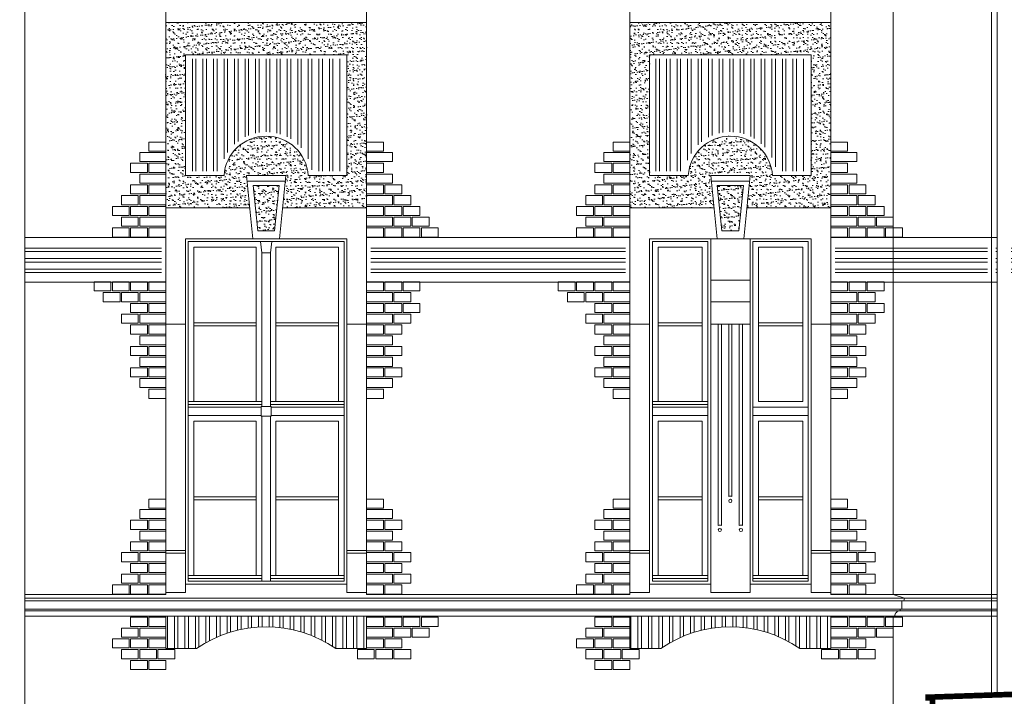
# Model space of a CAD drawing. Header units: millimetres. Extents: x 402 to 79005, y -7782 to 89952.
# Tile 354 of 423: x 42850 to 43551, y 29950 to 30432. Entities that reach past the tile are written whole.
import ezdxf

# ---------------------------------------------------------------- set-up
doc = ezdxf.new("R2010")
doc.units = ezdxf.units.MM
doc.header["$LTSCALE"] = 10
doc.layers.get('0').update_dxf_attribs({"lineweight": 0})
doc.layers.add('kreski', color=8, linetype='Continuous', lineweight=5)
doc.layers.add('okna', color=7, linetype='Continuous', lineweight=5)
pattern_1 = [(37.5, (67564.621, 22622.6415), (-0.1600031, 4.8941324), [0, -3.8608, 0, -4.318, 0, -4.1275]), (7.5, (67564.621, 22622.6415), (4.4952328, 7.168251), [0, -2.0828, 0, -3.4798, 0, -1.3335]), (327.5, (67561.497, 22622.6415), (7.9099237, 0.01437185), [0, -1.27, 0, -4.572, 0, -5.969]), (317.5, (67561.497, 22622.6415), (7.6355645, 2.2292932), [0, -0.635, 0, -2.9972, 0, -3.429])]
pattern_2 = [(90, (40617.8744, 31769.518), (-7.5, 1e-15), []), (90, (40620.3744, 31772.018), (-7.5, 1e-15), [])]
pattern_3 = [(37.5, (68758.837, 22449.609), (-0.1600031, 4.8941324), [0, -3.8608, 0, -4.318, 0, -4.1275]), (7.5, (68758.837, 22449.609), (4.4952328, 7.168251), [0, -2.0828, 0, -3.4798, 0, -1.3335]), (327.5, (68755.713, 22449.609), (7.9099237, 0.01437185), [0, -1.27, 0, -4.572, 0, -5.969]), (317.5, (68755.713, 22449.609), (7.6355645, 2.2292932), [0, -0.635, 0, -2.9972, 0, -3.429])]
pattern_4 = [(0, (40617.8744, 31769.518), (2e-15, 7.5), []), (0, (40620.3744, 31767.018), (2e-15, 7.5), [])]

# ---------------------------------------------------------------- blocks, each defined once
blk = doc.blocks.new('podstawka2')
h = blk.add_hatch()
h.set_pattern_fill('ANSI32,_O', color=8, scale=20, angle=45)
h.set_pattern_definition([(90, (0, 0), (-7.5, 1e-15), []), (90, (2.5, 2.5), (-7.5, 1e-15), [])])
h.paths.add_polyline_path([(143, -15.5), (0, -15.5), (0, -38.5), (22, -38.5, -0.313912), (121, -38.5), (143, -38.5)])
blk.add_lwpolyline([(0, -15.5), (0, -38.5), (22, -38.5, -0.313912), (121, -38.5), (143, -38.5), (143, -15.5)], format="xyb")

msp = doc.modelspace()

# ---------------------------------------------------------------- hatches: boundary and pattern name
h = msp.add_hatch()
h.set_pattern_fill('ANSI32', color=8, scale=20, angle=45, style=0)
h.set_pattern_definition(pattern_2)
h.paths.add_polyline_path([(43060.05, 30868.21), (42990.66, 30868.21, -0.339506), (42970.85, 30848.41), (42970.85, 30784.02, -0.339506), (42990.66, 30764.21), (43060.05, 30764.21, -0.339506), (43079.85, 30784.02), (43079.85, 30848.41, -0.339506)])
h.paths.add_polyline_path([(43058.04, 30324.21), (43079.85, 30324.21), (43079.85, 30404.21), (42970.85, 30404.21), (42970.85, 30324.21), (42992.67, 30324.21, -0.858131)])
h = msp.add_hatch()
h.set_pattern_fill('AR-SAND,_O', color=8, scale=0.1)
h.set_pattern_definition(pattern_1)
h.paths.add_polyline_path([(42953.85, 30430.21), (42953.85, 30298.21), (43013.65, 30298.21), (43011.35, 30321.21), (43039.36, 30321.21), (43037.06, 30298.21), (43096.85, 30298.21), (43096.85, 30430.21)])
h.paths.add_polyline_path([(43082.85, 30407.21), (43082.85, 30321.21), (43055.35, 30321.21, 0.934923), (42995.35, 30321.21), (42967.85, 30321.21), (42967.85, 30407.21)], flags=16)
h = msp.add_hatch()
h.set_pattern_fill('AR-SAND,_O', color=8, scale=0.1)
h.set_pattern_definition(pattern_3)
h.paths.add_polyline_path([(43284.35, 30430.21), (43284.35, 30298.21), (43344.15, 30298.21), (43341.85, 30321.21), (43369.86, 30321.21), (43367.56, 30298.21), (43427.35, 30298.21), (43427.35, 30430.21)])
h.paths.add_polyline_path([(43413.35, 30407.21), (43413.35, 30321.21), (43385.85, 30321.21, 0.934923), (43325.85, 30321.21), (43298.35, 30321.21), (43298.35, 30407.21)], flags=16)
h = msp.add_hatch()
h.set_pattern_fill('ANSI32', color=8, scale=20, angle=45, style=0)
h.set_pattern_definition(pattern_2)
h.paths.add_polyline_path([(43388.54, 30324.21), (43410.35, 30324.21), (43410.35, 30404.21), (43301.35, 30404.21), (43301.35, 30324.21), (43323.17, 30324.21, -0.858131)])
h = msp.add_hatch()
h.set_pattern_fill('AR-SAND', color=8, scale=0.1, style=0)
h.set_pattern_definition(pattern_1)
h.paths.add_polyline_path([(43034.67, 30314.21), (43016.04, 30314.21), (43019.35, 30281.71), (43031.36, 30281.71)])
h = msp.add_hatch()
h.set_pattern_fill('AR-SAND', color=8, scale=0.1, style=0)
h.set_pattern_definition(pattern_3)
h.paths.add_polyline_path([(43349.85, 30281.71), (43361.86, 30281.71), (43365.17, 30314.21), (43346.54, 30314.21)])
h = msp.add_hatch()
h.set_pattern_fill('ANSI32,_O', color=8, scale=20, angle=315)
h.set_pattern_definition(pattern_4)
h.paths.add_polyline_path([(42766.85, 30274.03), (42628.85, 30274.03), (42628.85, 30248.13), (42766.85, 30248.13)])
h.paths.add_polyline_path([(42836.85, 30274.03), (42772.85, 30274.03), (42772.85, 30248.13), (42836.85, 30248.13)])
h.paths.add_polyline_path([(42853.54, 30274.03), (42853.54, 30248.13), (42950.85, 30248.13), (42950.85, 30274.03)])
h.paths.add_polyline_path([(42843.54, 30248.13), (42843.54, 30274.03), (42842.85, 30274.03), (42842.85, 30248.13)])
h = msp.add_hatch()
h.set_pattern_fill('ANSI32,_O', color=8, scale=20, angle=315)
h.set_pattern_definition(pattern_4)
h.paths.add_polyline_path([(43281.16, 30274.03), (43099.86, 30274.03), (43099.86, 30248.13), (43281.16, 30248.13)])
h = msp.add_hatch()
h.set_pattern_fill('ANSI32,_O', color=8, scale=20, angle=315)
h.set_pattern_definition(pattern_4)
h.paths.add_polyline_path([(43538.86, 30274.03), (43430.35, 30274.03), (43430.35, 30248.13), (43538.86, 30248.13)])
h.paths.add_polyline_path([(43555.88, 30274.03), (43555.88, 30248.13), (43693.86, 30248.13), (43693.86, 30274.03)])
h.paths.add_polyline_path([(43545.88, 30248.13), (43545.88, 30274.03), (43544.86, 30274.03), (43544.86, 30248.13)])

# ---------------------------------------------------------------- linework, layer by layer
at = {"color": 7}
msp.add_line((43541.86, 31236.19), (43541.86, 29950.2), dxfattribs=at)
for p, q in [((42953.85, 30022.71), (42953.85, 31152.34)), ((43096.85, 30022.71), (43096.85, 31152.34)), ((43284.35, 30022.71), (43284.35, 31152.34)), ((43427.35, 30022.71), (43427.35, 31152.34)), ((42953.85, 30430.21), (43096.85, 30430.21)), ((43284.35, 30430.21), (43427.35, 30430.21)), ((43015.85, 30276.21), (43011.35, 30321.21)), ((43039.36, 30321.21), (43011.35, 30321.21)), ((43034.85, 30276.21), (43039.36, 30321.21)), ((43346.35, 30276.21), (43341.85, 30321.21)), ((43369.86, 30321.21), (43341.85, 30321.21)), ((43365.35, 30276.21), (43369.86, 30321.21)), ((43013.65, 30298.21), (42953.85, 30298.21)), ((43096.85, 30298.21), (43037.06, 30298.21)), ((43344.15, 30298.21), (43284.35, 30298.21)), ((43427.35, 30298.21), (43367.56, 30298.21)), ((43082.85, 30276.21), (42967.85, 30276.21)), ((42967.85, 30276.21), (42967.85, 30024.21)), ((43015.85, 30276.21), (43034.85, 30276.21)), ((43082.85, 30276.21), (43082.85, 30024.21)), ((43341.85, 30276.21), (43298.35, 30276.21)), ((43298.35, 30276.21), (43298.35, 30024.21)), ((43341.85, 30276.21), (43341.85, 30024.21)), ((43346.35, 30276.21), (43365.35, 30276.21)), ((43369.85, 30276.21), (43369.85, 30024.21)), ((43413.35, 30276.21), (43369.85, 30276.21)), ((43413.35, 30276.21), (43413.35, 30024.21)), ((42967.85, 30215.21), (42953.85, 30215.21)), ((43096.85, 30215.21), (43082.85, 30215.21)), ((43298.35, 30215.21), (43284.35, 30215.21)), ((43369.85, 30215.21), (43341.85, 30215.21)), ((43413.35, 30215.21), (43427.35, 30215.21)), ((42967.85, 30054.21), (42953.85, 30054.21)), ((42967.85, 30052.21), (42953.85, 30052.21)), ((43096.85, 30054.21), (43082.85, 30054.21)), ((43096.85, 30052.21), (43082.85, 30052.21)), ((43298.35, 30054.21), (43284.35, 30054.21)), ((43298.35, 30052.21), (43284.35, 30052.21)), ((43427.35, 30054.21), (43413.35, 30054.21)), ((43427.35, 30052.21), (43413.35, 30052.21)), ((42967.85, 30024.21), (42953.85, 30024.21)), ((43082.85, 30030.21), (42967.85, 30030.21)), ((43096.85, 30024.21), (43082.85, 30024.21)), ((43298.35, 30024.21), (43284.35, 30024.21)), ((43341.85, 30030.21), (43298.35, 30030.21)), ((43369.85, 30024.21), (43341.85, 30024.21)), ((43413.35, 30030.21), (43369.85, 30030.21)), ((43427.35, 30024.21), (43413.35, 30024.21)), ((42853.54, 30022.71), (42953.85, 30022.71)), ((42853.54, 30020.21), (43545.88, 30020.21)), ((42853.54, 30018.21), (43545.88, 30018.21)), ((43096.85, 30022.71), (43284.35, 30022.71)), ((43500.45, 30020.21), (43239.83, 30020.21)), ((43483.63, 30022.71), (43427.35, 30022.71)), ((43427.35, 30022.71), (43545.88, 30022.71)), ((43545.88, 30012.21), (42853.54, 30012.21)), ((43545.88, 30011.21), (42853.54, 30011.21)), ((43239.78, 30012.21), (43409.65, 30012.21)), ((43239.78, 30011.21), (43409.65, 30011.21)), ((43545.88, 30007.21), (42853.54, 30007.21)), ((43239.78, 30007.21), (43409.65, 30007.21))]:
    msp.add_line(p, q)
at = {"color": 8}
for p, q in [((43011.73, 30317.21), (43038.98, 30317.21)), ((43019.35, 30281.71), (43016.04, 30314.21)), ((43016.04, 30314.21), (43034.67, 30314.21)), ((43031.36, 30281.71), (43034.67, 30314.21)), ((43342.23, 30317.21), (43369.48, 30317.21)), ((43349.85, 30281.71), (43346.54, 30314.21)), ((43346.54, 30314.21), (43365.17, 30314.21)), ((43361.86, 30281.71), (43365.17, 30314.21)), ((43019.35, 30281.71), (43031.36, 30281.71)), ((43341.85, 30276.21), (43346.35, 30276.21)), ((43349.85, 30281.71), (43361.86, 30281.71)), ((43365.35, 30276.21), (43369.85, 30276.21)), ((43369.85, 30246.57), (43341.85, 30246.57)), ((43369.85, 30231.17), (43341.85, 30231.17)), ((43369.85, 30215.21), (43341.85, 30215.21)), ((43341.85, 30215.21), (43369.85, 30215.21))]:
    msp.add_line(p, q, dxfattribs=at)
for points in [[(42853.54, 29736.36), (42853.54, 31274.02), (42901.1, 31316.8), (42901.1, 31330.51)], [(43545.88, 29950.25), (43545.88, 31278.47), (43593.44, 31321.26), (43593.44, 31330.51)]]:
    msp.add_lwpolyline(points)
for points, format in [([(44373.33, 31240.69, 4, 4, 0), (44373.33, 31236.19, 4, 4, 0), (44374.33, 31236.19, 4, 4, 0), (44374.33, 30287.59, 4, 4, 0), (44374.33, 30022.71, 4, 4, 0), (44366.33, 30020.21, 4, 4, 0), (44366.83, 30018.21, 4, 4, 0), (44368.33, 30018.21, 4, 4, 0), (44368.33, 30012.21, 4, 4, 0), (44369.33, 30012.21, 4, 4, 0), (44369.33, 30011.21, 4, 4, -0.414214), (44373.33, 30007.21, 4, 4, 0), (44374.33, 30007.21, 4, 4, 0), (44374.33, 29979.3, 4, 4, 0), (43496.64, 29949.6, 4, 4, 0), (43496.64, 29949.21, 4, 4, 0), (43499.82, 29949.21, 4, 4, 0), (43499.82, 29941.21, 4, 4, 0), (43507.85, 29941.21, 4, 4, 0), (43507.85, 29625.21, 0, 0, 0)], "xyseb"), ([(43471.85, 29938.21), (43471.85, 30007.21), (43472.85, 30007.21, -0.414214), (43476.85, 30011.21), (43476.85, 30012.21), (43477.85, 30012.21), (43477.85, 30018.21), (43479.35, 30018.21), (43479.85, 30020.21), (43471.85, 30022.71), (43471.85, 31236.19)], "xyb")]:
    msp.add_lwpolyline(points, format=format)
for points in [[(42995.35, 30321.21, -0.934923), (43055.35, 30321.21), (43082.85, 30321.21), (43082.85, 30407.21), (42967.85, 30407.21), (42967.85, 30321.21)], [(43325.85, 30321.21, -0.934923), (43385.85, 30321.21), (43413.35, 30321.21), (43413.35, 30407.21), (43298.35, 30407.21), (43298.35, 30321.21)]]:
    msp.add_lwpolyline(points, format="xyb", close=True)
for points in [[(43541.86, 30277.03), (43427.35, 30277.03), (43427.35, 30245.13), (43541.86, 30245.13)], [(42969.85, 30274.21), (43080.85, 30274.21), (43080.85, 30032.21), (42969.85, 30032.21)], [(43018.35, 30160.21), (42973.85, 30160.21), (42973.85, 30270.21), (43018.35, 30270.21)], [(43028.35, 30266.21), (43029.35, 30274.21), (43021.35, 30274.21), (43022.35, 30266.21)], [(43032.35, 30160.21), (43076.85, 30160.21), (43076.85, 30270.21), (43032.35, 30270.21)], [(43300.35, 30274.21), (43339.85, 30274.21), (43339.85, 30032.21), (43300.35, 30032.21)], [(43335.85, 30160.21), (43304.35, 30160.21), (43304.35, 30270.21), (43335.85, 30270.21)], [(43411.35, 30274.21), (43371.85, 30274.21), (43371.85, 30032.21), (43411.35, 30032.21)], [(43407.35, 30160.21), (43375.85, 30160.21), (43375.85, 30270.21), (43407.35, 30270.21)], [(43022.35, 30156.71), (43028.35, 30156.71), (43028.35, 30266.21), (43022.35, 30266.21)], [(42973.85, 30214.21), (43018.35, 30214.21), (43018.35, 30216.21), (42973.85, 30216.21)], [(43032.35, 30214.21), (43076.85, 30214.21), (43076.85, 30216.21), (43032.35, 30216.21)], [(43304.35, 30214.21), (43335.85, 30214.21), (43335.85, 30216.21), (43304.35, 30216.21)], [(43375.85, 30214.21), (43407.35, 30214.21), (43407.35, 30216.21), (43375.85, 30216.21)], [(42969.85, 30158.21), (42969.85, 30160.21), (43022.35, 30160.21), (43022.35, 30158.21)], [(43080.85, 30158.21), (43080.85, 30160.21), (43028.35, 30160.21), (43028.35, 30158.21)], [(43300.35, 30158.21), (43300.35, 30160.21), (43339.85, 30160.21), (43339.85, 30158.21)], [(42969.85, 30150.21), (43021.85, 30150.21), (43021.85, 30156.21), (42969.85, 30156.21)], [(43021.85, 30149.71), (43028.85, 30149.71), (43028.85, 30156.71), (43021.85, 30156.71)], [(43080.85, 30150.21), (43028.85, 30150.21), (43028.85, 30156.21), (43080.85, 30156.21)], [(43300.35, 30150.21), (43339.85, 30150.21), (43339.85, 30156.21), (43300.35, 30156.21)], [(43411.35, 30150.21), (43371.85, 30150.21), (43371.85, 30156.21), (43411.35, 30156.21)], [(43018.35, 30036.21), (42973.85, 30036.21), (42973.85, 30146.21), (43018.35, 30146.21)], [(43022.35, 30032.21), (43028.35, 30032.21), (43028.35, 30149.71), (43022.35, 30149.71)], [(43032.35, 30036.21), (43076.85, 30036.21), (43076.85, 30146.21), (43032.35, 30146.21)], [(43335.85, 30036.21), (43304.35, 30036.21), (43304.35, 30146.21), (43335.85, 30146.21)], [(43375.85, 30036.21), (43407.35, 30036.21), (43407.35, 30146.21), (43375.85, 30146.21)], [(42973.85, 30090.21), (43018.35, 30090.21), (43018.35, 30092.21), (42973.85, 30092.21)], [(43032.35, 30090.21), (43076.85, 30090.21), (43076.85, 30092.21), (43032.35, 30092.21)], [(43304.35, 30090.21), (43335.85, 30090.21), (43335.85, 30092.21), (43304.35, 30092.21)], [(43407.35, 30090.21), (43375.85, 30090.21), (43375.85, 30092.21), (43407.35, 30092.21)], [(42969.85, 30034.21), (42969.85, 30036.21), (43022.35, 30036.21), (43022.35, 30034.21)], [(43080.85, 30034.21), (43080.85, 30036.21), (43028.35, 30036.21), (43028.35, 30034.21)], [(43300.35, 30034.21), (43300.35, 30036.21), (43339.85, 30036.21), (43339.85, 30034.21)], [(43411.35, 30034.21), (43411.35, 30036.21), (43371.85, 30036.21), (43371.85, 30034.21)]]:
    msp.add_lwpolyline(points, close=True, dxfattribs=at)
msp.add_lwpolyline([(43545.88, 30277.03), (43541.86, 30277.03), (43541.86, 30245.13), (43545.88, 30245.13)], dxfattribs=at)
for points in [[(43349.48, 30071.91), (43349.48, 30215.21), (43347.23, 30215.21), (43347.23, 30071.91, -0.171573), (43349.48, 30071.91, 0)], [(43356.98, 30092.61), (43356.98, 30215.21), (43354.73, 30215.21), (43354.73, 30092.61, -0.171573), (43356.98, 30092.61, 0)], [(43364.48, 30071.91), (43364.48, 30215.21), (43362.23, 30215.21), (43362.23, 30071.91, -0.171573), (43364.48, 30071.91, 0)]]:
    msp.add_lwpolyline(points, format="xyb", dxfattribs=at)
for centre in [(43355.85, 30089.43), (43348.35, 30068.72), (43348.35, 30068.72), (43363.35, 30068.72), (43363.35, 30068.72)]:
    msp.add_circle(centre, 1.12, dxfattribs=at)
at = {"layer": 'kreski'}
for points in [[(42953.85, 30338.55), (42941.85, 30338.55), (42941.85, 30345.05), (42953.85, 30345.05)], [(43096.85, 30338.55), (43108.85, 30338.55), (43108.85, 30345.05), (43096.85, 30345.05)], [(43284.35, 30338.55), (43272.35, 30338.55), (43272.35, 30345.05), (43284.35, 30345.05)], [(43427.35, 30338.55), (43439.35, 30338.55), (43439.35, 30345.05), (43427.35, 30345.05)], [(42953.85, 30331.13), (42935.35, 30331.13), (42935.35, 30337.63), (42953.85, 30337.63)], [(43096.85, 30331.13), (43115.35, 30331.13), (43115.35, 30337.63), (43096.85, 30337.63)], [(43284.35, 30331.13), (43265.85, 30331.13), (43265.85, 30337.63), (43284.35, 30337.63)], [(43427.35, 30331.13), (43445.85, 30331.13), (43445.85, 30337.63), (43427.35, 30337.63)], [(42940.85, 30323.45), (42928.85, 30323.45), (42928.85, 30329.95), (42940.85, 30329.95)], [(42953.85, 30323.45), (42941.85, 30323.45), (42941.85, 30329.95), (42953.85, 30329.95)], [(43096.85, 30323.45), (43108.85, 30323.45), (43108.85, 30329.95), (43096.85, 30329.95)], [(43271.35, 30323.45), (43259.35, 30323.45), (43259.35, 30329.95), (43271.35, 30329.95)], [(43284.35, 30323.45), (43272.35, 30323.45), (43272.35, 30329.95), (43284.35, 30329.95)], [(43427.35, 30323.45), (43439.35, 30323.45), (43439.35, 30329.95), (43427.35, 30329.95)], [(42953.85, 30315.77), (42935.35, 30315.77), (42935.35, 30322.27), (42953.85, 30322.27)], [(43096.85, 30315.77), (43115.35, 30315.77), (43115.35, 30322.27), (43096.85, 30322.27)], [(43284.35, 30315.77), (43265.85, 30315.77), (43265.85, 30322.27), (43284.35, 30322.27)], [(43427.35, 30315.77), (43445.85, 30315.77), (43445.85, 30322.27), (43427.35, 30322.27)], [(42940.85, 30308.09), (42928.85, 30308.09), (42928.85, 30314.59), (42940.85, 30314.59)], [(42953.85, 30308.09), (42941.85, 30308.09), (42941.85, 30314.59), (42953.85, 30314.59)], [(43096.85, 30308.09), (43108.85, 30308.09), (43108.85, 30314.59), (43096.85, 30314.59)], [(43109.85, 30308.09), (43121.85, 30308.09), (43121.85, 30314.59), (43109.85, 30314.59)], [(43271.35, 30308.09), (43259.35, 30308.09), (43259.35, 30314.59), (43271.35, 30314.59)], [(43284.35, 30308.09), (43272.35, 30308.09), (43272.35, 30314.59), (43284.35, 30314.59)], [(43427.35, 30308.09), (43439.35, 30308.09), (43439.35, 30314.59), (43427.35, 30314.59)], [(43440.35, 30308.09), (43452.35, 30308.09), (43452.35, 30314.59), (43440.35, 30314.59)], [(42934.35, 30300.41), (42922.35, 30300.41), (42922.35, 30306.91), (42934.35, 30306.91)], [(42953.85, 30300.41), (42935.35, 30300.41), (42935.35, 30306.91), (42953.85, 30306.91)], [(43096.85, 30300.41), (43115.35, 30300.41), (43115.35, 30306.91), (43096.85, 30306.91)], [(43116.35, 30300.41), (43128.35, 30300.41), (43128.35, 30306.91), (43116.35, 30306.91)], [(43264.85, 30300.41), (43252.85, 30300.41), (43252.85, 30306.91), (43264.85, 30306.91)], [(43284.35, 30300.41), (43265.85, 30300.41), (43265.85, 30306.91), (43284.35, 30306.91)], [(43427.35, 30300.41), (43445.85, 30300.41), (43445.85, 30306.91), (43427.35, 30306.91)], [(43446.85, 30300.41), (43458.85, 30300.41), (43458.85, 30306.91), (43446.85, 30306.91)], [(42927.85, 30292.73), (42915.85, 30292.73), (42915.85, 30299.23), (42927.85, 30299.23)], [(42940.85, 30292.73), (42928.85, 30292.73), (42928.85, 30299.23), (42940.85, 30299.23)], [(42953.85, 30292.73), (42941.85, 30292.73), (42941.85, 30299.23), (42953.85, 30299.23)], [(43096.85, 30292.73), (43108.85, 30292.73), (43108.85, 30299.23), (43096.85, 30299.23)], [(43109.85, 30292.73), (43121.85, 30292.73), (43121.85, 30299.23), (43109.85, 30299.23)], [(43122.85, 30292.73), (43134.85, 30292.73), (43134.85, 30299.23), (43122.85, 30299.23)], [(43258.35, 30292.73), (43246.35, 30292.73), (43246.35, 30299.23), (43258.35, 30299.23)], [(43271.35, 30292.73), (43259.35, 30292.73), (43259.35, 30299.23), (43271.35, 30299.23)], [(43284.35, 30292.73), (43272.35, 30292.73), (43272.35, 30299.23), (43284.35, 30299.23)], [(43427.35, 30292.73), (43439.35, 30292.73), (43439.35, 30299.23), (43427.35, 30299.23)], [(43440.35, 30292.73), (43452.35, 30292.73), (43452.35, 30299.23), (43440.35, 30299.23)], [(43453.35, 30292.73), (43465.35, 30292.73), (43465.35, 30299.23), (43453.35, 30299.23)], [(42934.35, 30285.05), (42922.35, 30285.05), (42922.35, 30291.55), (42934.35, 30291.55)], [(42953.85, 30285.05), (42935.35, 30285.05), (42935.35, 30291.55), (42953.85, 30291.55)], [(43096.85, 30285.05), (43115.35, 30285.05), (43115.35, 30291.55), (43096.85, 30291.55)], [(43116.35, 30285.05), (43128.35, 30285.05), (43128.35, 30291.55), (43116.35, 30291.55)], [(43129.35, 30285.05), (43141.35, 30285.05), (43141.35, 30291.55), (43129.35, 30291.55)], [(43264.85, 30285.05), (43252.85, 30285.05), (43252.85, 30291.55), (43264.85, 30291.55)], [(43284.35, 30285.05), (43265.85, 30285.05), (43265.85, 30291.55), (43284.35, 30291.55)], [(43427.35, 30285.05), (43445.85, 30285.05), (43445.85, 30291.55), (43427.35, 30291.55)], [(43446.85, 30285.05), (43458.85, 30285.05), (43458.85, 30291.55), (43446.85, 30291.55)], [(43459.85, 30285.05), (43471.85, 30285.05), (43471.85, 30291.55), (43459.85, 30291.55)], [(42927.85, 30277.37), (42915.85, 30277.37), (42915.85, 30283.87), (42927.85, 30283.87)], [(42940.85, 30277.37), (42928.85, 30277.37), (42928.85, 30283.87), (42940.85, 30283.87)], [(42953.85, 30277.37), (42941.85, 30277.37), (42941.85, 30283.87), (42953.85, 30283.87)], [(43096.85, 30277.37), (43108.85, 30277.37), (43108.85, 30283.87), (43096.85, 30283.87)], [(43109.85, 30277.37), (43121.85, 30277.37), (43121.85, 30283.87), (43109.85, 30283.87)], [(43122.85, 30277.37), (43134.85, 30277.37), (43134.85, 30283.87), (43122.85, 30283.87)], [(43135.85, 30277.37), (43147.85, 30277.37), (43147.85, 30283.87), (43135.85, 30283.87)], [(43258.35, 30277.37), (43246.35, 30277.37), (43246.35, 30283.87), (43258.35, 30283.87)], [(43271.35, 30277.37), (43259.35, 30277.37), (43259.35, 30283.87), (43271.35, 30283.87)], [(43284.35, 30277.37), (43272.35, 30277.37), (43272.35, 30283.87), (43284.35, 30283.87)], [(43427.35, 30277.37), (43439.35, 30277.37), (43439.35, 30283.87), (43427.35, 30283.87)], [(43440.35, 30277.37), (43452.35, 30277.37), (43452.35, 30283.87), (43440.35, 30283.87)], [(43453.35, 30277.37), (43465.35, 30277.37), (43465.35, 30283.87), (43453.35, 30283.87)], [(43466.35, 30277.37), (43478.35, 30277.37), (43478.35, 30283.87), (43466.35, 30283.87)], [(43096.85, 30277.03), (43284.35, 30277.03), (43284.35, 30245.13), (43096.85, 30245.13)], [(42914.85, 30245.47), (42902.85, 30245.47), (42902.85, 30238.97), (42914.85, 30238.97)], [(42927.85, 30245.47), (42915.85, 30245.47), (42915.85, 30238.97), (42927.85, 30238.97)], [(42940.85, 30245.47), (42928.85, 30245.47), (42928.85, 30238.97), (42940.85, 30238.97)], [(42953.85, 30245.47), (42941.85, 30245.47), (42941.85, 30238.97), (42953.85, 30238.97)], [(43096.85, 30245.47), (43108.85, 30245.47), (43108.85, 30238.97), (43096.85, 30238.97)], [(43109.85, 30245.47), (43121.85, 30245.47), (43121.85, 30238.97), (43109.85, 30238.97)], [(43122.85, 30245.47), (43134.85, 30245.47), (43134.85, 30238.97), (43122.85, 30238.97)], [(43245.35, 30245.47), (43233.35, 30245.47), (43233.35, 30238.97), (43245.35, 30238.97)], [(43258.35, 30245.47), (43246.35, 30245.47), (43246.35, 30238.97), (43258.35, 30238.97)], [(43271.35, 30245.47), (43259.35, 30245.47), (43259.35, 30238.97), (43271.35, 30238.97)], [(43284.35, 30245.47), (43272.35, 30245.47), (43272.35, 30238.97), (43284.35, 30238.97)], [(43427.35, 30245.47), (43439.35, 30245.47), (43439.35, 30238.97), (43427.35, 30238.97)], [(43440.35, 30245.47), (43452.35, 30245.47), (43452.35, 30238.97), (43440.35, 30238.97)], [(43453.35, 30245.47), (43465.35, 30245.47), (43465.35, 30238.97), (43453.35, 30238.97)], [(42921.35, 30237.79), (42909.35, 30237.79), (42909.35, 30231.29), (42921.35, 30231.29)], [(42934.35, 30237.79), (42922.35, 30237.79), (42922.35, 30231.29), (42934.35, 30231.29)], [(42953.85, 30237.79), (42935.35, 30237.79), (42935.35, 30231.29), (42953.85, 30231.29)], [(43096.85, 30237.79), (43115.35, 30237.79), (43115.35, 30231.29), (43096.85, 30231.29)], [(43116.35, 30237.79), (43128.35, 30237.79), (43128.35, 30231.29), (43116.35, 30231.29)], [(43251.85, 30237.79), (43239.85, 30237.79), (43239.85, 30231.29), (43251.85, 30231.29)], [(43264.85, 30237.79), (43252.85, 30237.79), (43252.85, 30231.29), (43264.85, 30231.29)], [(43284.35, 30237.79), (43265.85, 30237.79), (43265.85, 30231.29), (43284.35, 30231.29)], [(43427.35, 30237.79), (43445.85, 30237.79), (43445.85, 30231.29), (43427.35, 30231.29)], [(43446.85, 30237.79), (43458.85, 30237.79), (43458.85, 30231.29), (43446.85, 30231.29)], [(42940.85, 30230.11), (42928.85, 30230.11), (42928.85, 30223.61), (42940.85, 30223.61)], [(42953.85, 30230.11), (42941.85, 30230.11), (42941.85, 30223.61), (42953.85, 30223.61)], [(43096.85, 30230.11), (43108.85, 30230.11), (43108.85, 30223.61), (43096.85, 30223.61)], [(43109.85, 30230.11), (43121.85, 30230.11), (43121.85, 30223.61), (43109.85, 30223.61)], [(43122.85, 30230.11), (43134.85, 30230.11), (43134.85, 30223.61), (43122.85, 30223.61)], [(43271.35, 30230.11), (43259.35, 30230.11), (43259.35, 30223.61), (43271.35, 30223.61)], [(43284.35, 30230.11), (43272.35, 30230.11), (43272.35, 30223.61), (43284.35, 30223.61)], [(43427.35, 30230.11), (43439.35, 30230.11), (43439.35, 30223.61), (43427.35, 30223.61)], [(43440.35, 30230.11), (43452.35, 30230.11), (43452.35, 30223.61), (43440.35, 30223.61)], [(43453.35, 30230.11), (43465.35, 30230.11), (43465.35, 30223.61), (43453.35, 30223.61)], [(42934.35, 30222.43), (42922.35, 30222.43), (42922.35, 30215.93), (42934.35, 30215.93)], [(42953.85, 30222.43), (42935.35, 30222.43), (42935.35, 30215.93), (42953.85, 30215.93)], [(43096.85, 30222.43), (43115.35, 30222.43), (43115.35, 30215.93), (43096.85, 30215.93)], [(43116.35, 30222.43), (43128.35, 30222.43), (43128.35, 30215.93), (43116.35, 30215.93)], [(43264.85, 30222.43), (43252.85, 30222.43), (43252.85, 30215.93), (43264.85, 30215.93)], [(43284.35, 30222.43), (43265.85, 30222.43), (43265.85, 30215.93), (43284.35, 30215.93)], [(43427.35, 30222.43), (43445.85, 30222.43), (43445.85, 30215.93), (43427.35, 30215.93)], [(43446.85, 30222.43), (43458.85, 30222.43), (43458.85, 30215.93), (43446.85, 30215.93)], [(42940.85, 30214.75), (42928.85, 30214.75), (42928.85, 30208.25), (42940.85, 30208.25)], [(42953.85, 30214.75), (42941.85, 30214.75), (42941.85, 30208.25), (42953.85, 30208.25)], [(43096.85, 30214.75), (43108.85, 30214.75), (43108.85, 30208.25), (43096.85, 30208.25)], [(43109.85, 30214.75), (43121.85, 30214.75), (43121.85, 30208.25), (43109.85, 30208.25)], [(43271.35, 30214.75), (43259.35, 30214.75), (43259.35, 30208.25), (43271.35, 30208.25)], [(43284.35, 30214.75), (43272.35, 30214.75), (43272.35, 30208.25), (43284.35, 30208.25)], [(43427.35, 30214.75), (43439.35, 30214.75), (43439.35, 30208.25), (43427.35, 30208.25)], [(43440.35, 30214.75), (43452.35, 30214.75), (43452.35, 30208.25), (43440.35, 30208.25)], [(42953.85, 30207.07), (42935.35, 30207.07), (42935.35, 30200.57), (42953.85, 30200.57)], [(43096.85, 30207.07), (43115.35, 30207.07), (43115.35, 30200.57), (43096.85, 30200.57)], [(43284.35, 30207.07), (43265.85, 30207.07), (43265.85, 30200.57), (43284.35, 30200.57)], [(43427.35, 30207.07), (43445.85, 30207.07), (43445.85, 30200.57), (43427.35, 30200.57)], [(42940.85, 30199.39), (42928.85, 30199.39), (42928.85, 30192.89), (42940.85, 30192.89)], [(42953.85, 30199.39), (42941.85, 30199.39), (42941.85, 30192.89), (42953.85, 30192.89)], [(43096.85, 30199.39), (43108.85, 30199.39), (43108.85, 30192.89), (43096.85, 30192.89)], [(43109.85, 30199.39), (43121.85, 30199.39), (43121.85, 30192.89), (43109.85, 30192.89)], [(43271.35, 30199.39), (43259.35, 30199.39), (43259.35, 30192.89), (43271.35, 30192.89)], [(43284.35, 30199.39), (43272.35, 30199.39), (43272.35, 30192.89), (43284.35, 30192.89)], [(43427.35, 30199.39), (43439.35, 30199.39), (43439.35, 30192.89), (43427.35, 30192.89)], [(43440.35, 30199.39), (43452.35, 30199.39), (43452.35, 30192.89), (43440.35, 30192.89)], [(42953.85, 30191.71), (42935.35, 30191.71), (42935.35, 30185.21), (42953.85, 30185.21)], [(43096.85, 30191.71), (43115.35, 30191.71), (43115.35, 30185.21), (43096.85, 30185.21)], [(43284.35, 30191.71), (43265.85, 30191.71), (43265.85, 30185.21), (43284.35, 30185.21)], [(43427.35, 30191.71), (43445.85, 30191.71), (43445.85, 30185.21), (43427.35, 30185.21)], [(42940.85, 30184.3), (42928.85, 30184.3), (42928.85, 30177.8), (42940.85, 30177.8)], [(42953.85, 30184.3), (42941.85, 30184.3), (42941.85, 30177.8), (42953.85, 30177.8)], [(43096.85, 30184.3), (43108.85, 30184.3), (43108.85, 30177.8), (43096.85, 30177.8)], [(43109.85, 30184.3), (43121.85, 30184.3), (43121.85, 30177.8), (43109.85, 30177.8)], [(43271.35, 30184.3), (43259.35, 30184.3), (43259.35, 30177.8), (43271.35, 30177.8)], [(43284.35, 30184.3), (43272.35, 30184.3), (43272.35, 30177.8), (43284.35, 30177.8)], [(43427.35, 30184.3), (43439.35, 30184.3), (43439.35, 30177.8), (43427.35, 30177.8)], [(43440.35, 30184.3), (43452.35, 30184.3), (43452.35, 30177.8), (43440.35, 30177.8)], [(42953.85, 30176.62), (42935.35, 30176.62), (42935.35, 30170.12), (42953.85, 30170.12)], [(43096.85, 30176.62), (43115.35, 30176.62), (43115.35, 30170.12), (43096.85, 30170.12)], [(43284.35, 30176.62), (43265.85, 30176.62), (43265.85, 30170.12), (43284.35, 30170.12)], [(43427.35, 30176.62), (43445.85, 30176.62), (43445.85, 30170.12), (43427.35, 30170.12)], [(42953.85, 30168.94), (42941.85, 30168.94), (42941.85, 30162.44), (42953.85, 30162.44)], [(43096.85, 30168.94), (43108.85, 30168.94), (43108.85, 30162.44), (43096.85, 30162.44)], [(43284.35, 30168.94), (43272.35, 30168.94), (43272.35, 30162.44), (43284.35, 30162.44)], [(43427.35, 30168.94), (43439.35, 30168.94), (43439.35, 30162.44), (43427.35, 30162.44)], [(42953.85, 30084.23), (42941.85, 30084.23), (42941.85, 30090.73), (42953.85, 30090.73)], [(43096.85, 30084.23), (43108.85, 30084.23), (43108.85, 30090.73), (43096.85, 30090.73)], [(43284.35, 30084.23), (43272.35, 30084.23), (43272.35, 30090.73), (43284.35, 30090.73)], [(43427.35, 30084.23), (43439.35, 30084.23), (43439.35, 30090.73), (43427.35, 30090.73)], [(42953.85, 30076.81), (42935.35, 30076.81), (42935.35, 30083.31), (42953.85, 30083.31)], [(43096.85, 30076.81), (43115.35, 30076.81), (43115.35, 30083.31), (43096.85, 30083.31)], [(43284.35, 30076.81), (43265.85, 30076.81), (43265.85, 30083.31), (43284.35, 30083.31)], [(43427.35, 30076.81), (43445.85, 30076.81), (43445.85, 30083.31), (43427.35, 30083.31)], [(42940.85, 30069.13), (42928.85, 30069.13), (42928.85, 30075.63), (42940.85, 30075.63)], [(42953.85, 30069.13), (42941.85, 30069.13), (42941.85, 30075.63), (42953.85, 30075.63)], [(43096.85, 30069.13), (43108.85, 30069.13), (43108.85, 30075.63), (43096.85, 30075.63)], [(43109.85, 30069.13), (43121.85, 30069.13), (43121.85, 30075.63), (43109.85, 30075.63)], [(43271.35, 30069.13), (43259.35, 30069.13), (43259.35, 30075.63), (43271.35, 30075.63)], [(43284.35, 30069.13), (43272.35, 30069.13), (43272.35, 30075.63), (43284.35, 30075.63)], [(43427.35, 30069.13), (43439.35, 30069.13), (43439.35, 30075.63), (43427.35, 30075.63)], [(43440.35, 30069.13), (43452.35, 30069.13), (43452.35, 30075.63), (43440.35, 30075.63)], [(42953.85, 30061.45), (42935.35, 30061.45), (42935.35, 30067.95), (42953.85, 30067.95)], [(43096.85, 30061.45), (43115.35, 30061.45), (43115.35, 30067.95), (43096.85, 30067.95)], [(43284.35, 30061.45), (43265.85, 30061.45), (43265.85, 30067.95), (43284.35, 30067.95)], [(43427.35, 30061.45), (43445.85, 30061.45), (43445.85, 30067.95), (43427.35, 30067.95)], [(42940.85, 30053.77), (42928.85, 30053.77), (42928.85, 30060.27), (42940.85, 30060.27)], [(42953.85, 30053.77), (42941.85, 30053.77), (42941.85, 30060.27), (42953.85, 30060.27)], [(43096.85, 30053.77), (43108.85, 30053.77), (43108.85, 30060.27), (43096.85, 30060.27)], [(43109.85, 30053.77), (43121.85, 30053.77), (43121.85, 30060.27), (43109.85, 30060.27)], [(43271.35, 30053.77), (43259.35, 30053.77), (43259.35, 30060.27), (43271.35, 30060.27)], [(43284.35, 30053.77), (43272.35, 30053.77), (43272.35, 30060.27), (43284.35, 30060.27)], [(43427.35, 30053.77), (43439.35, 30053.77), (43439.35, 30060.27), (43427.35, 30060.27)], [(43440.35, 30053.77), (43452.35, 30053.77), (43452.35, 30060.27), (43440.35, 30060.27)], [(42934.35, 30046.09), (42922.35, 30046.09), (42922.35, 30052.59), (42934.35, 30052.59)], [(42953.85, 30046.09), (42935.35, 30046.09), (42935.35, 30052.59), (42953.85, 30052.59)], [(43096.85, 30046.09), (43115.35, 30046.09), (43115.35, 30052.59), (43096.85, 30052.59)], [(43116.35, 30046.09), (43128.35, 30046.09), (43128.35, 30052.59), (43116.35, 30052.59)], [(43264.85, 30046.09), (43252.85, 30046.09), (43252.85, 30052.59), (43264.85, 30052.59)], [(43284.35, 30046.09), (43265.85, 30046.09), (43265.85, 30052.59), (43284.35, 30052.59)], [(43427.35, 30046.09), (43445.85, 30046.09), (43445.85, 30052.59), (43427.35, 30052.59)], [(43446.85, 30046.09), (43458.85, 30046.09), (43458.85, 30052.59), (43446.85, 30052.59)], [(42940.85, 30038.41), (42928.85, 30038.41), (42928.85, 30044.91), (42940.85, 30044.91)], [(42953.85, 30038.41), (42941.85, 30038.41), (42941.85, 30044.91), (42953.85, 30044.91)], [(43096.85, 30038.41), (43108.85, 30038.41), (43108.85, 30044.91), (43096.85, 30044.91)], [(43109.85, 30038.41), (43121.85, 30038.41), (43121.85, 30044.91), (43109.85, 30044.91)], [(43271.35, 30038.41), (43259.35, 30038.41), (43259.35, 30044.91), (43271.35, 30044.91)], [(43284.35, 30038.41), (43272.35, 30038.41), (43272.35, 30044.91), (43284.35, 30044.91)], [(43427.35, 30038.41), (43439.35, 30038.41), (43439.35, 30044.91), (43427.35, 30044.91)], [(43440.35, 30038.41), (43452.35, 30038.41), (43452.35, 30044.91), (43440.35, 30044.91)], [(42934.35, 30030.73), (42922.35, 30030.73), (42922.35, 30037.23), (42934.35, 30037.23)], [(42953.85, 30030.73), (42935.35, 30030.73), (42935.35, 30037.23), (42953.85, 30037.23)], [(43096.85, 30030.73), (43115.35, 30030.73), (43115.35, 30037.23), (43096.85, 30037.23)], [(43116.35, 30030.73), (43128.35, 30030.73), (43128.35, 30037.23), (43116.35, 30037.23)], [(43264.85, 30030.73), (43252.85, 30030.73), (43252.85, 30037.23), (43264.85, 30037.23)], [(43284.35, 30030.73), (43265.85, 30030.73), (43265.85, 30037.23), (43284.35, 30037.23)], [(43427.35, 30030.73), (43445.85, 30030.73), (43445.85, 30037.23), (43427.35, 30037.23)], [(43446.85, 30030.73), (43458.85, 30030.73), (43458.85, 30037.23), (43446.85, 30037.23)], [(42927.85, 30023.05), (42915.85, 30023.05), (42915.85, 30029.55), (42927.85, 30029.55)], [(42940.85, 30023.05), (42928.85, 30023.05), (42928.85, 30029.55), (42940.85, 30029.55)], [(42953.85, 30023.05), (42941.85, 30023.05), (42941.85, 30029.55), (42953.85, 30029.55)], [(43096.85, 30023.05), (43108.85, 30023.05), (43108.85, 30029.55), (43096.85, 30029.55)], [(43109.85, 30023.05), (43121.85, 30023.05), (43121.85, 30029.55), (43109.85, 30029.55)], [(43258.35, 30023.05), (43246.35, 30023.05), (43246.35, 30029.55), (43258.35, 30029.55)], [(43271.35, 30023.05), (43259.35, 30023.05), (43259.35, 30029.55), (43271.35, 30029.55)], [(43284.35, 30023.05), (43272.35, 30023.05), (43272.35, 30029.55), (43284.35, 30029.55)], [(43427.35, 30023.05), (43439.35, 30023.05), (43439.35, 30029.55), (43427.35, 30029.55)], [(43440.35, 30023.05), (43452.35, 30023.05), (43452.35, 30029.55), (43440.35, 30029.55)], [(42940.85, 30006.55), (42928.85, 30006.55), (42928.85, 30000.05), (42940.85, 30000.05)], [(42953.85, 30006.55), (42941.85, 30006.55), (42941.85, 30000.05), (42953.85, 30000.05)], [(43096.85, 30006.55), (43108.85, 30006.55), (43108.85, 30000.05), (43096.85, 30000.05)], [(43109.85, 30006.55), (43121.85, 30006.55), (43121.85, 30000.05), (43109.85, 30000.05)], [(43122.85, 30006.55), (43134.85, 30006.55), (43134.85, 30000.05), (43122.85, 30000.05)], [(43135.85, 30006.55), (43147.85, 30006.55), (43147.85, 30000.05), (43135.85, 30000.05)], [(43271.35, 30006.55), (43259.35, 30006.55), (43259.35, 30000.05), (43271.35, 30000.05)], [(43284.35, 30006.55), (43272.35, 30006.55), (43272.35, 30000.05), (43284.35, 30000.05)], [(43427.35, 30006.55), (43439.35, 30006.55), (43439.35, 30000.05), (43427.35, 30000.05)], [(43440.35, 30006.55), (43452.35, 30006.55), (43452.35, 30000.05), (43440.35, 30000.05)], [(43453.35, 30006.55), (43465.35, 30006.55), (43465.35, 30000.05), (43453.35, 30000.05)], [(43466.35, 30006.55), (43478.35, 30006.55), (43478.35, 30000.05), (43466.35, 30000.05)], [(42934.35, 29998.87), (42922.35, 29998.87), (42922.35, 29992.37), (42934.35, 29992.37)], [(42953.85, 29998.87), (42935.35, 29998.87), (42935.35, 29992.37), (42953.85, 29992.37)], [(43096.85, 29998.87), (43115.35, 29998.87), (43115.35, 29992.37), (43096.85, 29992.37)], [(43116.35, 29998.87), (43128.35, 29998.87), (43128.35, 29992.37), (43116.35, 29992.37)], [(43129.35, 29998.87), (43141.35, 29998.87), (43141.35, 29992.37), (43129.35, 29992.37)], [(43264.85, 29998.87), (43252.85, 29998.87), (43252.85, 29992.37), (43264.85, 29992.37)], [(43284.35, 29998.87), (43265.85, 29998.87), (43265.85, 29992.37), (43284.35, 29992.37)], [(43427.35, 29998.87), (43445.85, 29998.87), (43445.85, 29992.37), (43427.35, 29992.37)], [(43446.85, 29998.87), (43458.85, 29998.87), (43458.85, 29992.37), (43446.85, 29992.37)], [(43459.85, 29998.87), (43471.85, 29998.87), (43471.85, 29992.37), (43459.85, 29992.37)], [(42927.85, 29991.19), (42915.85, 29991.19), (42915.85, 29984.69), (42927.85, 29984.69)], [(42940.85, 29991.19), (42928.85, 29991.19), (42928.85, 29984.69), (42940.85, 29984.69)], [(42953.85, 29991.19), (42941.85, 29991.19), (42941.85, 29984.69), (42953.85, 29984.69)], [(43096.85, 29991.19), (43108.85, 29991.19), (43108.85, 29984.69), (43096.85, 29984.69)], [(43109.85, 29991.19), (43121.85, 29991.19), (43121.85, 29984.69), (43109.85, 29984.69)], [(43258.35, 29991.19), (43246.35, 29991.19), (43246.35, 29984.69), (43258.35, 29984.69)], [(43271.35, 29991.19), (43259.35, 29991.19), (43259.35, 29984.69), (43271.35, 29984.69)], [(43284.35, 29991.19), (43272.35, 29991.19), (43272.35, 29984.69), (43284.35, 29984.69)], [(43427.35, 29991.19), (43439.35, 29991.19), (43439.35, 29984.69), (43427.35, 29984.69)], [(43440.35, 29991.19), (43452.35, 29991.19), (43452.35, 29984.69), (43440.35, 29984.69)], [(42934.35, 29983.51), (42922.35, 29983.51), (42922.35, 29977.01), (42934.35, 29977.01)], [(42947.35, 29983.51), (42935.35, 29983.51), (42935.35, 29977.01), (42947.35, 29977.01)], [(42960.35, 29983.51), (42948.35, 29983.51), (42948.35, 29977.01), (42960.35, 29977.01)], [(43090.35, 29983.51), (43102.35, 29983.51), (43102.35, 29977.01), (43090.35, 29977.01)], [(43103.35, 29983.51), (43115.35, 29983.51), (43115.35, 29977.01), (43103.35, 29977.01)], [(43116.35, 29983.51), (43128.35, 29983.51), (43128.35, 29977.01), (43116.35, 29977.01)], [(43264.85, 29983.51), (43252.85, 29983.51), (43252.85, 29977.01), (43264.85, 29977.01)], [(43277.85, 29983.51), (43265.85, 29983.51), (43265.85, 29977.01), (43277.85, 29977.01)], [(43290.85, 29983.51), (43278.85, 29983.51), (43278.85, 29977.01), (43290.85, 29977.01)], [(43420.85, 29983.51), (43432.85, 29983.51), (43432.85, 29977.01), (43420.85, 29977.01)], [(43433.85, 29983.51), (43445.85, 29983.51), (43445.85, 29977.01), (43433.85, 29977.01)], [(43446.85, 29983.51), (43458.85, 29983.51), (43458.85, 29977.01), (43446.85, 29977.01)], [(42940.85, 29975.83), (42928.85, 29975.83), (42928.85, 29969.33), (42940.85, 29969.33)], [(42953.85, 29975.83), (42941.85, 29975.83), (42941.85, 29969.33), (42953.85, 29969.33)], [(43271.35, 29975.83), (43259.35, 29975.83), (43259.35, 29969.33), (43271.35, 29969.33)], [(43284.35, 29975.83), (43272.35, 29975.83), (43272.35, 29969.33), (43284.35, 29969.33)]]:
    msp.add_lwpolyline(points, close=True, dxfattribs=at)
msp.add_lwpolyline([(42853.54, 30277.03), (42953.85, 30277.03), (42953.85, 30245.13), (42853.54, 30245.13)], dxfattribs=at)

# ---------------------------------------------------------------- block references
at = {"layer": 'okna'}
for p in [(42953.85, 30022.71), (43284.35, 30022.71)]:
    msp.add_blockref('podstawka2', p, dxfattribs=at)

doc.saveas('drawing.dxf')
